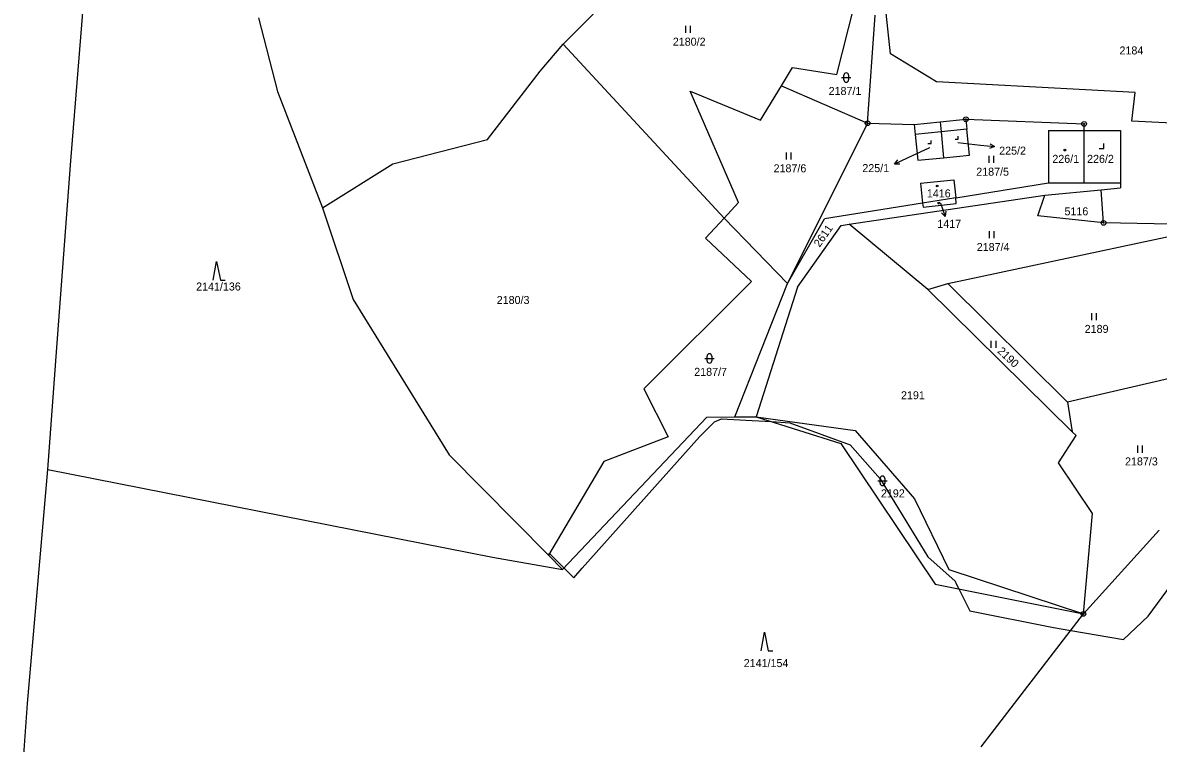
# Model space of a CAD drawing. Extents: x -439246 to -433691, y -1130252 to -1121148.
# Drawn here: x -435192.2 to -434951, y -1125401.2 to -1125248.2 of the extents above; entities that cross this region are included whole.
import ezdxf

# ---------------------------------------------------------------- set-up
doc = ezdxf.new("R2010")
doc.units = 0
for name, color, linetype in [('Vrstva 1', 7, 'Continuous'), ('Vrstva 16', 7, 'Continuous'), ('Vrstva 18', 7, 'Continuous'), ('Vrstva 19', 7, 'Continuous'), ('Vrstva 24', 7, 'Continuous'), ('Vrstva 25', 7, 'Continuous'), ('Vrstva 3', 7, 'Continuous'), ('Vrstva 37', 7, 'Continuous'), ('Vrstva 4', 7, 'Continuous'), ('Vrstva 52', 7, 'Continuous'), ('Vrstva 6', 7, 'Continuous')]:
    doc.layers.add(name, color=color, linetype=linetype)

msp = doc.modelspace()

# ---------------------------------------------------------------- linework, layer by layer
at = {"layer": 'Vrstva 1'}
for p, q in [((-435001.57, -1125282.3), (-434994.46, -1125281.55)), ((-435001.57, -1125282.3), (-435001.09, -1125286.56)), ((-434994.46, -1125281.55), (-434994.06, -1125285.43)), ((-434994.06, -1125285.43), (-434974.33, -1125282.19)), ((-434993.93, -1125286.61), (-434994.06, -1125285.43)), ((-435001.09, -1125286.56), (-435021.94, -1125289.89)), ((-435001.09, -1125286.56), (-435001, -1125287.37)), ((-435001, -1125287.37), (-434993.93, -1125286.61)), ((-434988.68, -1125401.95), (-434966.95, -1125373.76)), ((-435192.2, -1125406.77), (-435191.19, -1125392.8))]:
    msp.add_line(p, q, dxfattribs=at)
for points in [[(-435182.01, -1125277.51), (-435176.37, -1125208.34)], [(-435069.01, -1125244.32), (-435077.39, -1125252.75)], [(-435019.31, -1125259.23), (-435015.61, -1125244.71)], [(-435142.13, -1125247.16), (-435138.06, -1125262.84)], [(-435012.79, -1125269.55), (-435011.14, -1125246.61)], [(-435007.88, -1125254.82), (-435008.83, -1125246.16)], [(-435082.32, -1125258.53), (-435077.39, -1125252.75)], [(-435077.39, -1125252.75), (-435043.24, -1125289.69)], [(-434998.15, -1125260.8), (-435007.88, -1125254.82)], [(-435093.52, -1125273.02), (-435082.32, -1125258.53)], [(-435031.09, -1125261.59), (-435028.75, -1125257.75)], [(-435028.75, -1125257.75), (-435019.31, -1125259.23)], [(-435035.53, -1125268.89), (-435031.09, -1125261.59)], [(-435031.09, -1125261.59), (-435012.79, -1125269.55)], [(-434955.92, -1125263.06), (-434998.15, -1125260.8)], [(-435138.06, -1125262.84), (-435128.55, -1125287.52)], [(-435040.16, -1125286.42), (-435050.48, -1125262.73)], [(-435050.48, -1125262.73), (-435035.53, -1125268.89)], [(-434956.66, -1125269.15), (-434955.92, -1125263.06)], [(-434997.38, -1125269.26), (-434991.91, -1125268.71)], [(-434991.91, -1125268.71), (-434991.69, -1125270.85)], [(-434991.91, -1125268.71), (-434966.79, -1125269.7)], [(-434903.82, -1125271.74), (-434956.66, -1125269.15)], [(-435012.79, -1125269.55), (-435029.81, -1125303.57)], [(-435012.79, -1125269.55), (-435002.86, -1125269.8)], [(-435002.86, -1125269.8), (-434997.38, -1125269.26)], [(-435002.86, -1125269.8), (-435002.64, -1125271.94)], [(-434997.38, -1125269.26), (-434997.17, -1125271.4)], [(-434997.17, -1125271.4), (-434996.62, -1125276.87)], [(-434991.15, -1125276.32), (-434991.69, -1125270.85)], [(-434974.33, -1125271.12), (-434974.33, -1125282.19)], [(-434974.33, -1125271.12), (-434966.79, -1125271.12)], [(-434966.79, -1125271.12), (-434966.79, -1125269.7)], [(-434966.79, -1125271.12), (-434959.1, -1125271.12)], [(-434966.79, -1125282.19), (-434966.79, -1125271.12)], [(-434959.1, -1125271.12), (-434959.1, -1125282.19)], [(-435113.63, -1125278.16), (-435093.52, -1125273.02)], [(-435002.64, -1125271.94), (-435002.09, -1125277.42)], [(-434996.62, -1125276.87), (-434991.15, -1125276.32)], [(-435184.8, -1125315.27), (-435182.01, -1125277.51)], [(-435128.55, -1125287.52), (-435113.63, -1125278.16)], [(-435002.09, -1125277.42), (-434996.62, -1125276.87)], [(-434974.33, -1125282.19), (-434966.79, -1125282.19)], [(-434966.79, -1125282.19), (-434959.1, -1125282.19)], [(-434963.14, -1125283.7), (-434959.1, -1125283.31)], [(-434959.1, -1125282.19), (-434959.1, -1125283.31)], [(-435016.72, -1125291.01), (-434975.1, -1125284.84)], [(-434994.06, -1125285.43), (-435001.09, -1125286.56)], [(-434976.6, -1125289.23), (-434975.1, -1125284.84)], [(-434975.1, -1125284.84), (-434963.14, -1125283.7)], [(-434962.67, -1125290.71), (-434963.14, -1125283.7)], [(-435128.55, -1125287.52), (-435122, -1125306.98)], [(-435043.24, -1125289.69), (-435040.16, -1125286.42)], [(-435043.24, -1125289.69), (-435047.22, -1125293.93)], [(-435029.81, -1125303.57), (-435043.24, -1125289.69)], [(-435029.81, -1125303.57), (-435021.94, -1125289.89)], [(-434962.67, -1125290.71), (-434976.6, -1125289.23)], [(-434937.51, -1125291.2), (-434962.67, -1125290.71)], [(-435027.68, -1125304.39), (-435018.41, -1125291.26)], [(-435018.41, -1125291.26), (-435016.72, -1125291.01)], [(-434999.95, -1125304.83), (-435016.72, -1125291.01)], [(-434995.72, -1125303.61), (-434937.51, -1125291.2)], [(-435047.22, -1125293.93), (-435037.41, -1125303.14)], [(-435037.41, -1125303.14), (-435060.27, -1125325.93)], [(-435040.97, -1125331.91), (-435029.81, -1125303.57)], [(-435027.68, -1125304.39), (-435036.47, -1125331.88)], [(-434999.95, -1125304.83), (-434995.72, -1125303.61)], [(-434969.3, -1125335.09), (-434999.95, -1125304.83)], [(-434995.72, -1125303.61), (-434970.32, -1125328.81)], [(-435122, -1125306.98), (-435101.6, -1125339.99)], [(-435186.84, -1125343.1), (-435184.8, -1125315.27)], [(-434948.65, -1125323.73), (-434970.32, -1125328.81)], [(-435060.27, -1125325.93), (-435055.14, -1125336.13)], [(-434970.32, -1125328.81), (-434969.3, -1125335.09)], [(-435046.93, -1125331.95), (-435040.97, -1125331.91)], [(-435040.97, -1125331.91), (-435036.47, -1125331.88)], [(-435036.47, -1125331.88), (-435018.49, -1125337.58)], [(-435036.47, -1125331.88), (-435015.44, -1125334.79)], [(-435077.54, -1125364.32), (-435046.93, -1125331.95)], [(-435055.14, -1125336.13), (-435068.78, -1125341.41)], [(-435015.44, -1125334.79), (-435002.79, -1125349.33)], [(-434972.26, -1125341.67), (-434968.5, -1125335.88)], [(-434968.5, -1125335.88), (-434969.3, -1125335.09)], [(-435018.49, -1125337.58), (-434998.42, -1125367.45)], [(-435101.6, -1125339.99), (-435080.56, -1125361.26)], [(-435068.78, -1125341.41), (-435080.56, -1125361.26)], [(-435191.19, -1125392.8), (-435186.84, -1125343.1)], [(-434965.02, -1125352.43), (-434972.26, -1125341.67)], [(-435002.79, -1125349.33), (-434995.53, -1125364.36)], [(-434966.95, -1125373.76), (-434965.02, -1125352.43)], [(-434966.95, -1125373.76), (-434950.83, -1125355.96)], [(-435080.56, -1125361.26), (-435077.54, -1125364.32)], [(-434995.53, -1125364.36), (-434966.95, -1125373.76)], [(-434998.42, -1125367.45), (-434966.95, -1125373.76)]]:
    msp.add_lwpolyline(points, dxfattribs=at)
at = {"layer": 'Vrstva 16'}
for p, q in [((-434988.81, -1125274.19), (-434985.83, -1125274.52)), ((-435004.35, -1125276.97), (-435007.07, -1125278.24)), ((-434997.26, -1125286.52), (-434996.31, -1125289.37))]:
    msp.add_line(p, q, dxfattribs=at)
for points in [[(-434993.6, -1125273.66), (-434988.81, -1125274.19)], [(-434986.77, -1125273.92), (-434985.83, -1125274.52), (-434986.88, -1125274.91)], [(-434999.64, -1125274.77), (-435004.35, -1125276.97)], [(-435005.95, -1125278.27), (-435007.07, -1125278.24), (-435006.37, -1125277.36)], [(-434996.15, -1125288.26), (-434996.31, -1125289.37), (-434997.1, -1125288.58)]]:
    msp.add_lwpolyline(points, dxfattribs=at)
at = {"layer": 'Vrstva 24'}
for centre, radius in [((-435012.79, -1125269.55), 0.5), ((-434991.91, -1125268.71), 0.5), ((-434991.91, -1125268.71), 0.1), ((-434966.79, -1125269.7), 0.5), ((-435012.79, -1125269.55), 0.1), ((-434966.79, -1125269.7), 0.1), ((-434962.67, -1125290.71), 0.5), ((-434962.67, -1125290.71), 0.1), ((-434966.95, -1125373.76), 0.5), ((-434966.95, -1125373.76), 0.1)]:
    msp.add_circle(centre, radius, dxfattribs=at)
at = {"layer": 'Vrstva 25'}
for p, q in [((-435051.36, -1125250.39), (-435051.36, -1125248.89)), ((-435050.36, -1125250.39), (-435050.36, -1125248.89)), ((-435017.81, -1125260.35), (-435017.81, -1125259.35)), ((-435016.81, -1125259.35), (-435016.81, -1125260.35)), ((-435018.31, -1125259.85), (-435016.31, -1125259.85)), ((-435029.97, -1125277.28), (-435029.97, -1125275.78)), ((-435028.97, -1125277.28), (-435028.97, -1125275.78)), ((-434986.98, -1125278), (-434986.98, -1125276.5)), ((-434985.98, -1125278), (-434985.98, -1125276.5)), ((-434986.86, -1125293.99), (-434986.86, -1125292.49)), ((-434985.86, -1125293.99), (-434985.86, -1125292.49)), ((-434965.17, -1125311.38), (-434965.17, -1125309.88)), ((-434964.17, -1125311.38), (-434964.17, -1125309.88)), ((-434986.5, -1125317.26), (-434986.5, -1125315.76)), ((-434985.5, -1125317.26), (-434985.5, -1125315.76)), ((-435047.36, -1125319.5), (-435045.36, -1125319.5)), ((-435046.86, -1125320), (-435046.86, -1125319)), ((-435045.86, -1125319), (-435045.86, -1125320)), ((-434955.38, -1125339.52), (-434955.38, -1125338.02)), ((-434954.38, -1125339.52), (-434954.38, -1125338.02)), ((-435010.63, -1125345.5), (-435008.63, -1125345.5)), ((-435010.13, -1125346), (-435010.13, -1125345)), ((-435009.13, -1125345), (-435009.13, -1125346))]:
    msp.add_line(p, q, dxfattribs=at)
for points in [[(-434999.95, -1125273.87), (-434999.28, -1125273.87), (-434999.28, -1125273.2)], [(-434994.2, -1125272.94), (-434993.53, -1125272.94), (-434993.53, -1125272.27)], [(-434963.6, -1125274.89), (-434962.6, -1125274.89), (-434962.6, -1125273.89)], [(-435151.73, -1125302.9), (-435151.03, -1125298.9), (-435150.23, -1125302.9), (-435149.23, -1125302.9)], [(-435035.4, -1125381.6), (-435034.7, -1125377.6), (-435033.9, -1125381.6), (-435032.9, -1125381.6)]]:
    msp.add_lwpolyline(points, dxfattribs=at)
for centre in [(-434970.87, -1125275.27), (-434997.99, -1125282.88), (-434997.63, -1125286.52)]:
    msp.add_circle(centre, 0.175, dxfattribs=at)
for centre, start, end in [((-435017.31, -1125259.35), 0, 180), ((-435017.31, -1125260.35), 180, 0), ((-435046.36, -1125319), 0, 180), ((-435046.36, -1125320), 180, 0), ((-435009.63, -1125345), 0, 180), ((-435009.63, -1125346), 180, 0)]:
    msp.add_arc(centre, 0.5, start, end, dxfattribs=at)
at = {"layer": 'Vrstva 3'}
for points in [[(-434974.33, -1125271.12), (-434974.33, -1125282.19)], [(-434974.33, -1125271.12), (-434966.79, -1125271.12)], [(-434966.79, -1125282.19), (-434966.79, -1125271.12)], [(-435001.57, -1125282.3), (-434994.46, -1125281.55)], [(-435001.57, -1125282.3), (-435001.09, -1125286.56)], [(-434994.46, -1125281.55), (-434994.06, -1125285.43)], [(-434974.33, -1125282.19), (-434966.79, -1125282.19)], [(-434993.93, -1125286.61), (-434994.06, -1125285.43)], [(-435001.09, -1125286.56), (-435001, -1125287.37)], [(-435001, -1125287.37), (-434993.93, -1125286.61)]]:
    msp.add_lwpolyline(points, dxfattribs=at)
at = {"layer": 'Vrstva 37'}
for centre in [(-434970.87, -1125275.27), (-434997.63, -1125286.52)]:
    msp.add_circle(centre, 0.175, dxfattribs=at)
at = {"layer": 'Vrstva 4'}
for points in [[(-434997.17, -1125271.4), (-435002.64, -1125271.94)], [(-434991.69, -1125270.85), (-434997.17, -1125271.4)]]:
    msp.add_lwpolyline(points, dxfattribs=at)
at = {"layer": 'Vrstva 52'}
msp.add_lwpolyline([(-435142.13, -1125247.16), (-435138.06, -1125262.84), (-435128.55, -1125287.52), (-435122, -1125306.98), (-435101.6, -1125339.99), (-435080.56, -1125361.26), (-435080.35, -1125360.9), (-435077.24, -1125364.01), (-435075.19, -1125366.06), (-435073.38, -1125364.04), (-435048.45, -1125336.13), (-435045.26, -1125332.94), (-435043.77, -1125332.3), (-435038.6, -1125332.6), (-435033.18, -1125332.92), (-435029.28, -1125333.15), (-435016.5, -1125337.84), (-435010.11, -1125345.08), (-435000, -1125361.6), (-434994.21, -1125366.83), (-434993.94, -1125367.37), (-434993.4, -1125368.46), (-434991.09, -1125373.07), (-434973.27, -1125376.63), (-434969.64, -1125377.25), (-434958.41, -1125379.16), (-434953.21, -1125374.26), (-434943.48, -1125361.04)], dxfattribs=at)
at = {"layer": 'Vrstva 6'}
for points in [[(-435186.84, -1125343.1), (-435092.46, -1125361.68)], [(-435092.46, -1125361.68), (-435077.54, -1125364.32)]]:
    msp.add_lwpolyline(points, dxfattribs=at)

# ---------------------------------------------------------------- texts
at = {"layer": 'Vrstva 16'}
for s, p in [('225/2', (-434984.83, -1125276.23)), ('225/1', (-435013.89, -1125279.94)), ('1417', (-434997.97, -1125291.77))]:
    msp.add_text(s, height=1.7, dxfattribs=at).set_placement(p)
at = {"layer": 'Vrstva 18'}
for s, p in [('2180/2', (-435054.14, -1125253.09)), ('2184', (-434959.28, -1125254.95)), ('2187/1', (-435021.05, -1125263.55)), ('2187/6', (-435032.74, -1125279.98)), ('2187/5', (-434989.7, -1125280.7)), ('5116', (-434970.96, -1125289.11)), ('2187/4', (-434989.59, -1125296.69)), ('2141/136', (-435155.37, -1125305.08)), ('2180/3', (-435091.53, -1125307.94)), ('2189', (-434966.67, -1125314.08)), ('2187/7', (-435049.59, -1125323.2)), ('2191', (-435005.68, -1125328.17)), ('2187/3', (-434958.1, -1125342.22)), ('2192', (-435009.94, -1125349.01)), ('2141/154', (-435039.08, -1125385.05))]:
    msp.add_text(s, height=1.7, dxfattribs=at).set_placement(p)
for s, rotation, p in [('2611', 54.9931, (-435022.96, -1125296)), ('2190', 316.7614, (-434985.32, -1125318.13))]:
    msp.add_text(s, height=1.7, rotation=rotation, dxfattribs=at).set_placement(p)
at = {"layer": 'Vrstva 19'}
for s, height, p in [('225/2', 0.1, (-434993.79, -1125273.66)), ('225/1', 0.1, (-434999.81, -1125274.77)), ('226/1', 1.7, (-434973.54, -1125277.97)), ('226/2', 1.7, (-434966.16, -1125277.97)), ('1416', 1.7, (-435000.19, -1125285.3)), ('1417', 0.1, (-434997.26, -1125286.52))]:
    msp.add_text(s, height=height, dxfattribs=at).set_placement(p)

doc.saveas('drawing.dxf')
